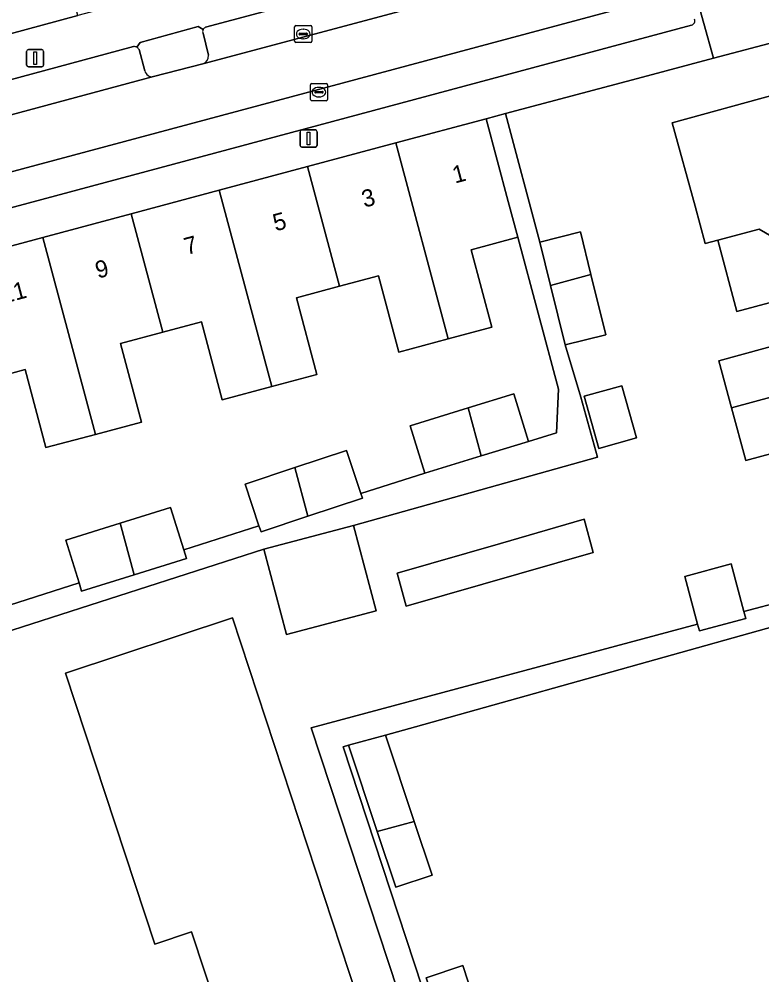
# Model space of a CAD drawing. Extents: x 159262 to 160143, y 383399 to 384319.
# Drawn here: x 159732.7 to 159776.1, y 383911.2 to 383967 of the extents above; entities that cross this region are included whole.
import ezdxf

# ---------------------------------------------------------------- set-up
doc = ezdxf.new("R2010")
doc.units = 0
for name, color, linetype in [('IMGEO_Erf', 7, 'Continuous'), ('IMGEO_Groenvoorziening', 7, 'Continuous'), ('IMGEO_Kolk', 7, 'Continuous'), ('IMGEO_Lichtmast', 7, 'Continuous'), ('IMGEO_Pand', 7, 'Continuous'), ('IMGEO_Pand_nummerreeks', 7, 'Continuous'), ('IMGEO_Parkeervlak_open', 7, 'Continuous'), ('IMGEO_Rijbaan_lokaal_open', 7, 'Continuous'), ('IMGEO_Voetpad_open', 7, 'Continuous')]:
    doc.layers.add(name, color=color, linetype=linetype)

msp = doc.modelspace()

# ---------------------------------------------------------------- linework, layer by layer
at = {"layer": 'IMGEO_Erf'}
for points in [[(159777.272, 383965.773), (159773.286, 383964.712), (159769.133, 383963.606), (159761.123, 383961.474), (159763.12, 383953.973), (159765.503, 383954.561), (159766.116, 383952.08), (159766.986, 383948.553), (159764.602, 383947.965), (159765.519, 383944.903), (159766.503, 383941.407), (159752.247, 383937.414), (159753.57, 383932.427), (159748.324, 383931.035), (159747.001, 383936.022), (159672.409, 383912.034), (159673.546, 383911.13), (159673.853, 383911.374), (159683.97, 383903.552)], [(159778.206, 383950.875), (159774.652, 383949.913), (159773.526, 383954.081), (159772.793, 383953.883), (159772.201, 383956.071), (159770.863, 383960.946), (159776.953, 383962.607)], [(159732.14, 383932.76), (159736.201, 383934.049), (159735.419, 383936.545), (159738.611, 383937.545), (159741.548, 383938.464), (159742.323, 383935.992), (159746.717, 383937.387), (159745.906, 383939.823), (159748.812, 383940.792), (159751.83, 383941.798), (159752.671, 383939.277), (159756.402, 383940.461), (159755.547, 383943.241), (159758.946, 383944.287), (159761.603, 383945.104), (159762.458, 383942.324), (159764.106, 383942.831), (159764.213, 383945.375), (159761.84, 383954.251), (159759.117, 383953.523), (159760.329, 383948.989), (159757.775, 383948.307), (159754.898, 383947.538), (159753.707, 383951.999), (159751.425, 383951.389), (159748.902, 383950.715), (159750.102, 383946.226), (159747.465, 383945.521), (159744.57, 383944.747), (159743.352, 383949.302), (159741.088, 383948.697), (159738.618, 383948.037), (159739.843, 383943.453), (159737.154, 383942.734), (159734.265, 383941.962), (159733.048, 383946.516), (159730.777, 383945.91)], [(159780.437, 383942.628), (159775.167, 383941.197), (159774.329, 383944.283), (159773.582, 383947.039), (159778.857, 383948.47)], [(159757.396, 383890.077), (159755.241, 383889.909), (159755.048, 383892.566), (159755.563, 383892.604), (159760.457, 383893.145), (159749.77, 383925.587), (159772.346, 383931.649), (159771.595, 383934.433), (159774.302, 383935.163), (159775.054, 383932.376), (159777.417, 383933.011)], [(159785.907, 383934.055), (159755.861, 383925.649), (159754.103, 383925.163), (159755.786, 383920.114), (159756.833, 383916.975), (159754.718, 383916.269), (159753.631, 383919.527), (159751.951, 383924.568), (159751.636, 383924.481), (159761.762, 383893.671), (159762.122, 383893.769), (159762.504, 383892.493), (159763.729, 383892.843), (159764.282, 383890.798), (159766.14, 383881.436), (159797.859, 383889.997)]]:
    msp.add_lwpolyline(points, dxfattribs=at)
for points in [[(159765.715, 383944.958), (159767.918, 383945.579), (159768.777, 383942.528), (159766.574, 383941.908)], [(159755.446, 383932.726), (159755.311, 383932.688), (159754.786, 383934.625), (159760.832, 383936.364), (159765.726, 383937.771), (159766.251, 383935.834)], [(159742.77, 383913.661), (159740.633, 383912.954), (159735.399, 383928.777), (159745.172, 383932.01), (159755.881, 383899.453), (159748.301, 383896.926)], [(159760.658, 383905.53), (159758.504, 383904.821), (159757.457, 383908.004), (159756.477, 383910.983), (159758.631, 383911.692), (159759.611, 383908.713)]]:
    msp.add_lwpolyline(points, close=True, dxfattribs=at)
at = {"layer": 'IMGEO_Groenvoorziening'}
for points in [[(159743.451, 383966.393), (159743.169, 383966.558), (159739.775, 383965.636), (159739.574, 383965.349)], [(159743.771, 383964.881), (159743.451, 383966.168)], [(159739.708, 383965.231), (159740.04, 383963.967)], [(159740.547, 383963.635), (159743.442, 383964.383)]]:
    msp.add_lwpolyline(points, dxfattribs=at)
for centre, radius, start, end in [((159743.672, 383966.28), 0.248, 153.008, 206.992), ((159739.397, 383965.013), 0.38, 35.0523, 62.2136), ((159743.27, 383964.854), 0.502, 290.0317, 3.0674), ((159740.491, 383964.103), 0.471, 196.7529, 276.8109)]:
    msp.add_arc(centre, radius, start, end, dxfattribs=at)
at = {"layer": 'IMGEO_Kolk'}
for p, q in [((159748.801, 383965.7), (159748.801, 383966.552)), ((159748.876, 383966.626), (159749.728, 383966.626)), ((159749.289, 383966.406), (159749.314, 383966.406)), ((159749.802, 383966.552), (159749.802, 383965.7)), ((159749.06, 383966.12), (159749.06, 383966.132)), ((159749.498, 383966.083), (159749.1, 383966.083)), ((159749.103, 383966.169), (159749.501, 383966.169)), ((159749.544, 383966.132), (159749.544, 383966.12)), ((159749.728, 383965.626), (159748.876, 383965.626)), ((159749.312, 383965.846), (159749.287, 383965.846)), ((159749.72, 383962.305), (159749.72, 383963.157)), ((159749.795, 383963.231), (159750.647, 383963.231)), ((159750.721, 383963.157), (159750.721, 383962.305)), ((159749.979, 383962.725), (159749.979, 383962.737)), ((159750.417, 383962.688), (159750.019, 383962.688)), ((159750.022, 383962.774), (159750.42, 383962.774)), ((159750.208, 383963.011), (159750.233, 383963.011)), ((159750.463, 383962.737), (159750.463, 383962.725)), ((159750.647, 383962.231), (159749.795, 383962.231)), ((159750.231, 383962.451), (159750.206, 383962.451))]:
    msp.add_line(p, q, dxfattribs=at)
for points in [[(159748.801, 383965.7), (159748.801, 383966.552)], [(159748.876, 383966.626), (159749.728, 383966.626)], [(159749.802, 383966.552), (159749.802, 383965.7)], [(159749.728, 383965.626), (159748.876, 383965.626)], [(159749.72, 383962.305), (159749.72, 383963.157)], [(159749.795, 383963.231), (159750.647, 383963.231)], [(159750.721, 383963.157), (159750.721, 383962.305)], [(159750.647, 383962.231), (159749.795, 383962.231)]]:
    msp.add_lwpolyline(points, dxfattribs=at)
for centre, radius, start, end in [((159748.878, 383966.55), 0.0765, 91.552, 178.448), ((159748.878, 383966.55), 0.0765, 91.552, 178.448), ((159749.726, 383966.55), 0.0765, 1.552, 88.448), ((159749.726, 383966.55), 0.0765, 1.552, 88.448), ((159749.1, 383966.129), 0.0403, 85.8775, 175.7526), ((159749.097, 383966.119), 0.0366, 178.938, 274.7102), ((159749.501, 383966.126), 0.043, 264.8664, 352.4533), ((159749.505, 383966.131), 0.0386, 1.7309, 96.639), ((159748.878, 383965.702), 0.0765, 181.552, 268.448), ((159748.878, 383965.702), 0.0765, 181.552, 268.448), ((159749.726, 383965.702), 0.0765, 271.552, 358.448), ((159749.726, 383965.702), 0.0765, 271.552, 358.448), ((159749.797, 383963.155), 0.0765, 91.552, 178.448), ((159749.797, 383963.155), 0.0765, 91.552, 178.448), ((159750.645, 383963.155), 0.0765, 1.552, 88.448), ((159750.645, 383963.155), 0.0765, 1.552, 88.448), ((159750.019, 383962.734), 0.0403, 85.8775, 175.7526), ((159750.016, 383962.724), 0.0366, 178.938, 274.7102), ((159750.42, 383962.731), 0.043, 264.8664, 352.4533), ((159750.424, 383962.736), 0.0386, 1.7309, 96.639), ((159749.797, 383962.307), 0.0765, 181.552, 268.448), ((159749.797, 383962.307), 0.0765, 181.552, 268.448), ((159750.645, 383962.307), 0.0765, 271.552, 358.448), ((159750.645, 383962.307), 0.0765, 271.552, 358.448)]:
    msp.add_arc(centre, radius, start, end, dxfattribs=at)
for centre, major_axis, ratio, start_param, end_param in [((159749.288, 383966.126), (-0.387, 0.002), 0.722429, 4.712389, 7.853982), ((159749.313, 383966.126), (-0.39, 0.002), 0.717154, 1.570796, 4.712389), ((159750.207, 383962.731), (-0.387, 0.002), 0.722429, 4.712389, 7.853982), ((159750.232, 383962.731), (-0.39, 0.002), 0.717154, 1.570796, 4.712389)]:
    msp.add_ellipse(centre, major_axis=major_axis, ratio=ratio, start_param=start_param, end_param=end_param, dxfattribs=at)
at = {"layer": 'IMGEO_Lichtmast'}
for p, q in [((159733.137, 383964.313), (159733.137, 383965.113)), ((159733.137, 383965.113), (159733.137, 383964.313)), ((159733.237, 383965.213), (159734.027, 383965.213)), ((159734.027, 383965.213), (159733.237, 383965.213)), ((159734.127, 383965.113), (159734.127, 383964.313)), ((159734.127, 383964.313), (159734.127, 383965.113)), ((159734.027, 383964.213), (159733.237, 383964.213)), ((159733.237, 383964.213), (159734.027, 383964.213)), ((159749.121, 383959.619), (159749.121, 383960.419)), ((159749.121, 383960.419), (159749.121, 383959.619)), ((159749.221, 383960.519), (159750.011, 383960.519)), ((159750.011, 383960.519), (159749.221, 383960.519)), ((159750.111, 383960.419), (159750.111, 383959.619)), ((159750.111, 383959.619), (159750.111, 383960.419)), ((159750.011, 383959.519), (159749.221, 383959.519)), ((159749.221, 383959.519), (159750.011, 383959.519))]:
    msp.add_line(p, q, dxfattribs=at)
for points in [[(159733.557, 383965.088), (159733.707, 383965.088), (159733.707, 383964.338), (159733.557, 383964.338), (159733.557, 383965.088)], [(159749.541, 383960.394), (159749.691, 383960.394), (159749.691, 383959.644), (159749.541, 383959.644), (159749.541, 383960.394)]]:
    msp.add_lwpolyline(points, dxfattribs=at)
for centre, start, end in [((159733.237, 383965.113), 90, 180), ((159733.237, 383965.113), 90, 180), ((159734.027, 383965.113), 0, 90), ((159734.027, 383965.113), 360, 90), ((159733.237, 383964.313), 180, 270), ((159733.237, 383964.313), 180, 270), ((159734.027, 383964.313), 270, 0), ((159734.027, 383964.313), 270, 0), ((159749.221, 383960.419), 90, 180), ((159749.221, 383960.419), 90, 180), ((159750.011, 383960.419), 0, 90), ((159750.011, 383960.419), 360, 90), ((159749.221, 383959.619), 180, 270), ((159749.221, 383959.619), 180, 270), ((159750.011, 383959.619), 270, 0), ((159750.011, 383959.619), 270, 0)]:
    msp.add_arc(centre, 0.1, start, end, dxfattribs=at)
at = {"layer": 'IMGEO_Pand'}
for points in [[(159734.299, 383974.083), (159731.933, 383973.451), (159730.695, 383978.088), (159727.924, 383977.348), (159731.004, 383965.823), (159736.137, 383967.201)], [(159780.397, 383960.772), (159778.37, 383961.852), (159776.953, 383962.607), (159770.863, 383960.946), (159772.201, 383956.071), (159772.793, 383953.883), (159773.526, 383954.081), (159775.94, 383954.733), (159776.693, 383954.302)], [(159761.28, 383956.348), (159759.99, 383961.172), (159754.715, 383959.761), (159757.775, 383948.307), (159760.329, 383948.989), (159759.117, 383953.523), (159761.84, 383954.251)], [(159784.395, 383956.892), (159783.841, 383958.937), (159782.041, 383959.896), (159780.397, 383960.772), (159776.693, 383954.302), (159775.94, 383954.733), (159773.526, 383954.081), (159774.652, 383949.913), (159778.206, 383950.875), (159785.492, 383952.847)], [(159754.715, 383959.761), (159749.555, 383958.381), (159751.425, 383951.389), (159753.707, 383951.999), (159754.898, 383947.538), (159757.775, 383948.307)], [(159749.555, 383958.381), (159744.397, 383957.001), (159747.465, 383945.521), (159750.102, 383946.226), (159748.902, 383950.715), (159751.425, 383951.389)], [(159744.397, 383957.001), (159739.238, 383955.621), (159741.088, 383948.697), (159743.352, 383949.302), (159744.57, 383944.747), (159747.465, 383945.521)], [(159739.238, 383955.621), (159734.08, 383954.241), (159737.154, 383942.734), (159739.843, 383943.453), (159738.618, 383948.037), (159741.088, 383948.697)], [(159734.08, 383954.241), (159728.92, 383952.86), (159730.777, 383945.91), (159733.048, 383946.516), (159734.265, 383941.962), (159737.154, 383942.734)], [(159766.116, 383952.08), (159765.503, 383954.561), (159763.12, 383953.973), (159763.745, 383951.44)], [(159785.492, 383952.847), (159778.206, 383950.875), (159778.857, 383948.47), (159773.582, 383947.039), (159774.329, 383944.283), (159786.89, 383947.688)], [(159766.116, 383952.08), (159763.745, 383951.44), (159764.602, 383947.965), (159766.986, 383948.553)], [(159786.89, 383947.688), (159774.329, 383944.283), (159775.167, 383941.197), (159780.437, 383942.628), (159781.109, 383940.153), (159788.396, 383942.132)], [(159765.715, 383944.958), (159766.574, 383941.908), (159768.777, 383942.528), (159767.918, 383945.579)], [(159758.946, 383944.287), (159759.695, 383941.474), (159762.458, 383942.324), (159761.603, 383945.104)], [(159758.946, 383944.287), (159755.547, 383943.241), (159756.402, 383940.461), (159759.695, 383941.474)], [(159751.83, 383941.798), (159748.812, 383940.792), (159749.569, 383937.949), (159752.759, 383939.012), (159752.671, 383939.277)], [(159748.812, 383940.792), (159745.906, 383939.823), (159746.717, 383937.387), (159746.784, 383937.187), (159746.834, 383937.037), (159749.569, 383937.949)], [(159741.548, 383938.464), (159738.611, 383937.545), (159739.416, 383934.523), (159742.482, 383935.483), (159742.323, 383935.992)], [(159738.611, 383937.545), (159735.419, 383936.545), (159736.201, 383934.049), (159736.353, 383933.564), (159739.416, 383934.523)], [(159752.247, 383937.414), (159747.001, 383936.022), (159748.324, 383931.035), (159753.57, 383932.427)], [(159755.446, 383932.726), (159766.251, 383935.834), (159765.726, 383937.771), (159760.832, 383936.364), (159754.786, 383934.625), (159755.311, 383932.688)], [(159774.302, 383935.163), (159771.595, 383934.433), (159772.346, 383931.649), (159772.454, 383931.248), (159775.161, 383931.978), (159775.054, 383932.376)], [(159745.172, 383932.01), (159735.399, 383928.777), (159740.633, 383912.954), (159742.77, 383913.661), (159748.301, 383896.926), (159755.881, 383899.453)], [(159754.103, 383925.163), (159751.951, 383924.568), (159753.631, 383919.527), (159755.786, 383920.114)], [(159755.786, 383920.114), (159753.631, 383919.527), (159754.718, 383916.269), (159756.833, 383916.975)], [(159757.457, 383908.004), (159759.611, 383908.713), (159758.631, 383911.692), (159756.477, 383910.983)]]:
    msp.add_lwpolyline(points, close=True, dxfattribs=at)
at = {"layer": 'IMGEO_Parkeervlak_open'}
for points in [[(159754.658, 383969.486), (159743.59, 383966.517)], [(159772.148, 383968.784), (159708.238, 383951.642), (159704.87, 383950.769), (159657.39, 383937.992)], [(159743.442, 383964.383), (159755.854, 383967.703)], [(159658.57, 383936.213), (159772, 383966.637)], [(159743.451, 383966.168), (159743.771, 383964.881)], [(159739.386, 383965.398), (159728.331, 383962.413)], [(159740.04, 383963.967), (159739.708, 383965.231)], [(159728.168, 383960.313), (159740.547, 383963.635)]]:
    msp.add_lwpolyline(points, dxfattribs=at)
for centre, radius, start, end in [((159771.917, 383966.893), 0.269, 288.0374, 22.7155), ((159743.681, 383966.275), 0.259, 110.623, 152.8484), ((159743.672, 383966.28), 0.248, 153.008, 206.992), ((159739.381, 383964.995), 0.403, 61.4409, 89.3422), ((159739.397, 383965.013), 0.38, 35.0523, 62.2136), ((159743.27, 383964.854), 0.502, 290.0317, 3.0674), ((159740.491, 383964.103), 0.471, 196.7529, 276.8109)]:
    msp.add_arc(centre, radius, start, end, dxfattribs=at)
at = {"layer": 'IMGEO_Rijbaan_lokaal_open'}
msp.add_lwpolyline([(159772.148, 383968.784), (159771.293, 383971.845), (159758.766, 383968.508), (159755.854, 383967.703), (159743.442, 383964.383), (159740.547, 383963.635), (159728.168, 383960.313), (159725.317, 383959.551), (159712.942, 383956.23), (159709.97, 383955.432), (159707.395, 383954.737), (159708.238, 383951.642)], close=True, dxfattribs=at)
at = {"layer": 'IMGEO_Voetpad_open'}
for points in [[(159780.198, 383988.588), (159774.115, 383977.461), (159770.03, 383976.366), (159771.293, 383971.845), (159772.148, 383968.784), (159773.286, 383964.712), (159777.272, 383965.773)], [(159771.293, 383971.845), (159770.03, 383976.366), (159765.994, 383975.283), (159749.436, 383970.842), (159749.097, 383970.743), (159746.583, 383970.005), (159741.307, 383968.589), (159736.137, 383967.201), (159731.004, 383965.823), (159725.823, 383964.433), (159720.641, 383963.042), (159715.471, 383961.654), (159710.299, 383960.266), (159705.102, 383958.871), (159703.962, 383958.567), (159698.588, 383957.126), (159693.467, 383955.752), (159688.338, 383954.375), (159683.169, 383952.988)], [(159743.59, 383966.517), (159754.658, 383969.486)], [(159691.458, 383942.81), (159696.606, 383944.192), (159701.754, 383945.574), (159707.051, 383946.996), (159708.19, 383947.315), (159713.443, 383948.72), (159718.603, 383950.101), (159723.761, 383951.481), (159728.92, 383952.86), (159734.08, 383954.241), (159739.238, 383955.621), (159744.397, 383957.001), (159749.555, 383958.381), (159754.715, 383959.761), (159759.99, 383961.172), (159761.123, 383961.474), (159769.133, 383963.606), (159773.286, 383964.712), (159772.148, 383968.784)], [(159772, 383966.637), (159658.57, 383936.213)], [(159739.574, 383965.349), (159739.775, 383965.636), (159743.169, 383966.558), (159743.451, 383966.393)], [(159728.331, 383962.413), (159739.386, 383965.398)], [(159672.409, 383912.034), (159747.001, 383936.022), (159752.247, 383937.414), (159766.503, 383941.407), (159765.519, 383944.903), (159764.602, 383947.965), (159763.745, 383951.44), (159763.12, 383953.973), (159761.123, 383961.474), (159759.99, 383961.172), (159761.28, 383956.348), (159761.84, 383954.251), (159764.213, 383945.375), (159764.106, 383942.831), (159762.458, 383942.324), (159759.695, 383941.474), (159756.402, 383940.461), (159752.671, 383939.277), (159752.759, 383939.012), (159749.569, 383937.949), (159746.834, 383937.037), (159746.784, 383937.187), (159746.717, 383937.387), (159742.323, 383935.992), (159742.482, 383935.483), (159739.416, 383934.523), (159736.353, 383933.564), (159736.201, 383934.049), (159732.14, 383932.76)], [(159797.859, 383889.997), (159766.14, 383881.436), (159764.282, 383890.798), (159763.729, 383892.843), (159762.504, 383892.493), (159762.122, 383893.769), (159761.762, 383893.671), (159751.636, 383924.481), (159751.951, 383924.568), (159754.103, 383925.163), (159755.861, 383925.649), (159785.907, 383934.055)], [(159777.417, 383933.011), (159775.054, 383932.376), (159775.161, 383931.978), (159772.454, 383931.248), (159772.346, 383931.649), (159749.77, 383925.587), (159760.457, 383893.145)]]:
    msp.add_lwpolyline(points, dxfattribs=at)
for centre, radius, start, end in [((159771.917, 383966.893), 0.269, 288.0374, 22.7155), ((159743.681, 383966.275), 0.259, 110.623, 152.8484), ((159739.381, 383964.995), 0.403, 61.4409, 89.3422)]:
    msp.add_arc(centre, radius, start, end, dxfattribs=at)

# ---------------------------------------------------------------- texts
at = {"layer": 'IMGEO_Pand_nummerreeks'}
for s, p in [('1', (159758.17, 383957.387)), ('3', (159752.871, 383955.975)), ('5', (159747.681, 383954.592)), ('7', (159742.491, 383953.21)), ('9', (159737.302, 383951.828)), ('11', (159731.777, 383950.357))]:
    msp.add_text(s, height=1, rotation=14.9141, dxfattribs=at).set_placement(p)

doc.saveas('drawing.dxf')
